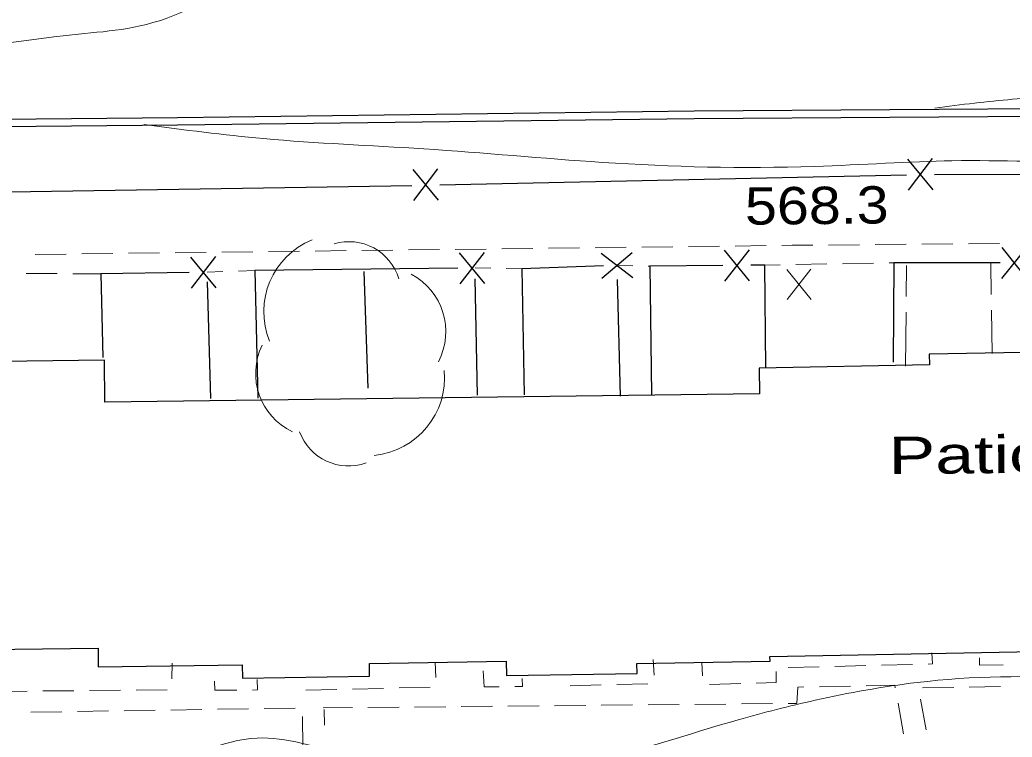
# Model space of a CAD drawing. Extents: x 2361708 to 2370558, y 6977955 to 6991887.
# Drawn here: x 2365935.4 to 2366062.9, y 6987422.7 to 6987514.9 of the extents above; entities that cross this region are included whole.
import ezdxf

# ---------------------------------------------------------------- set-up
doc = ezdxf.new("R2010")
doc.units = 0
doc.header["$LTSCALE"] = 1.9
for name, color, linetype, lineweight in [('11', 7, 'Continuous', 25), ('13', 7, 'Continuous', 13), ('14', 7, 'Continuous', 13), ('17', 7, 'Continuous', 25), ('2', 7, 'Continuous', 25), ('29', 7, 'Continuous', 13), ('31', 7, 'Continuous', 13), ('35', 7, 'Continuous', 13)]:
    doc.layers.add(name, color=color, linetype=linetype, lineweight=lineweight)

msp = doc.modelspace()

# ---------------------------------------------------------------- linework, layer by layer
at = {"layer": '11'}
msp.add_lwpolyline([(2366030.477, 6987466.809), (2365946.323, 6987465.737), (2365946.252, 6987471.137), (2365916.325, 6987470.742), (2365916.807, 6987433.755), (2365945.434, 6987434.128), (2365945.467, 6987431.718), (2365963.966, 6987431.964), (2365963.992, 6987430.234), (2365980.34, 6987430.489), (2365980.314, 6987432.15), (2365997.893, 6987432.417), (2365997.92, 6987430.607), (2366014.719, 6987430.857), (2366014.696, 6987432.137), (2366031.814, 6987432.42), (2366031.799, 6987433.04), (2366070.364, 6987433.747), (2366070.323, 6987435.877), (2366086.482, 6987436.17), (2366085.816, 6987472.506), (2366052.28, 6987471.896), (2366052.302, 6987470.557), (2366030.406, 6987470.108)], close=True, dxfattribs=at)
at = {"layer": '13'}
for p, q in [((2365989.329, 6987485.368), (2365985.329, 6987485.32)), ((2365995.328, 6987485.435), (2365991.329, 6987485.387)), ((2366001.328, 6987485.512), (2365997.328, 6987485.464)), ((2366007.327, 6987485.579), (2366003.328, 6987485.531)), ((2366013.327, 6987485.656), (2366009.327, 6987485.608)), ((2366019.327, 6987485.724), (2366015.327, 6987485.675)), ((2366025.326, 6987485.801), (2366021.326, 6987485.752)), ((2366031.326, 6987485.868), (2366027.326, 6987485.82)), ((2366043.325, 6987485.982), (2366039.325, 6987485.944)), ((2366049.325, 6987486.039), (2366045.325, 6987486.001)), ((2366055.325, 6987486.096), (2366051.325, 6987486.058)), ((2366061.324, 6987486.153), (2366057.325, 6987486.115)), ((2365941.332, 6987484.791), (2365937.332, 6987484.743)), ((2365947.331, 6987484.858), (2365943.332, 6987484.81)), ((2365953.331, 6987484.935), (2365949.331, 6987484.887)), ((2365959.331, 6987485.002), (2365955.331, 6987484.954)), ((2365965.33, 6987485.08), (2365961.331, 6987485.031)), ((2365971.33, 6987485.147), (2365967.33, 6987485.099)), ((2365977.33, 6987485.224), (2365973.33, 6987485.176)), ((2365983.329, 6987485.291), (2365979.329, 6987485.243)), ((2365993.901, 6987483.021), (2365995.902, 6987482.971)), ((2365997.902, 6987482.93), (2365999.903, 6987482.878)), ((2366012.159, 6987483.335), (2366014.159, 6987483.284)), ((2366016.16, 6987483.233), (2366016.36, 6987483.225)), ((2366031.13, 6987483.376), (2366033.129, 6987483.415)), ((2366035.129, 6987483.454), (2366039.129, 6987483.522)), ((2366041.128, 6987483.551), (2366045.128, 6987483.619)), ((2366047.128, 6987483.658), (2366047.708, 6987483.664)), ((2365936.175, 6987482.292), (2365940.176, 6987482.27)), ((2365942.176, 6987482.259), (2365945.786, 6987482.233)), ((2365959.475, 6987482.464), (2365961.474, 6987482.523)), ((2365963.474, 6987482.582), (2365965.593, 6987482.652)), ((2365954.963, 6987432.168), (2365954.932, 6987430.168)), ((2365988.784, 6987432.32), (2365988.863, 6987430.321)), ((2366016.792, 6987432.647), (2366016.931, 6987430.648)), ((2366023.152, 6987430.567), (2366023.055, 6987432.317)), ((2366044.14, 6987431.867), (2366040.141, 6987431.769)), ((2366050.139, 6987432.014), (2366046.14, 6987431.916)), ((2366038.141, 6987431.72), (2366034.142, 6987431.622)), ((2366010.113, 6987429.373), (2366006.113, 6987429.265)), ((2366016.111, 6987429.52), (2366012.112, 6987429.422)), ((2366028.042, 6987429.544), (2366024.043, 6987429.416)), ((2366042.176, 6987429.228), (2366038.176, 6987429.15)), ((2365936.316, 6987428.581), (2365932.317, 6987428.543)), ((2365942.316, 6987428.638), (2365938.316, 6987428.6)), ((2365948.316, 6987428.695), (2365944.316, 6987428.657)), ((2365954.316, 6987428.752), (2365950.316, 6987428.714)), ((2365976.146, 6987428.8), (2365972.147, 6987428.701)), ((2365982.145, 6987428.937), (2365978.146, 6987428.849)), ((2365988.144, 6987429.074), (2365984.145, 6987428.986)), ((2366055.428, 6987429.065), (2366051.428, 6987428.986)), ((2366061.427, 6987429.172), (2366057.427, 6987429.104)), ((2366002.127, 6987426.687), (2365998.128, 6987426.649)), ((2366008.128, 6987426.744), (2366004.128, 6987426.706)), ((2366014.127, 6987426.801), (2366010.127, 6987426.763)), ((2366020.127, 6987426.858), (2366016.127, 6987426.82)), ((2366026.127, 6987426.915), (2366022.127, 6987426.877)), ((2366032.127, 6987426.972), (2366028.127, 6987426.934)), ((2366048.974, 6987423.113), (2366048.266, 6987427.046)), ((2366051.162, 6987427.534), (2366051.88, 6987423.601)), ((2365940.772, 6987425.933), (2365936.772, 6987425.865)), ((2365946.772, 6987426.03), (2365942.772, 6987425.962)), ((2365952.771, 6987426.117), (2365948.771, 6987426.059)), ((2365958.77, 6987426.214), (2365954.771, 6987426.146)), ((2365964.769, 6987426.311), (2365960.77, 6987426.243)), ((2365970.769, 6987426.399), (2365966.769, 6987426.34)), ((2365978.129, 6987426.459), (2365974.389, 6987426.433)), ((2365974.501, 6987426.214), (2365974.53, 6987424.214)), ((2365984.128, 6987426.516), (2365980.128, 6987426.478)), ((2365990.128, 6987426.573), (2365986.128, 6987426.535)), ((2365996.128, 6987426.63), (2365992.128, 6987426.592)), ((2365971.747, 6987421.338), (2365971.699, 6987425.337))]:
    msp.add_line(p, q, dxfattribs=at)
for points in [[(2366037.325, 6987485.925), (2366034.676, 6987485.91), (2366033.326, 6987485.897)], [(2366052.615, 6987433.508), (2366052.709, 6987432.079), (2366052.139, 6987432.064)], [(2366061.801, 6987431.945), (2366058.75, 6987431.936), (2366058.751, 6987432.886)], [(2365997.004, 6987429.148), (2365995.064, 6987429.13), (2365994.924, 6987431.189)], [(2366032.607, 6987431.117), (2366032.601, 6987429.677), (2366030.041, 6987429.603)], [(2365963.267, 6987428.707), (2365960.457, 6987428.69), (2365960.395, 6987429.88)], [(2365965.884, 6987430.072), (2365965.926, 6987428.733), (2365965.266, 6987428.726)], [(2365999.954, 6987430.196), (2365999.994, 6987429.187), (2365999.004, 6987429.177)], [(2366047.908, 6987429.013), (2366047.855, 6987429.332), (2366044.175, 6987429.267)], [(2366036.176, 6987429.121), (2366035.407, 6987429.104), (2366035.246, 6987427.002), (2366034.126, 6987426.991)]]:
    msp.add_lwpolyline(points, dxfattribs=at)
at = {"layer": '14'}
for p, q in [((2366049.361, 6987483.319), (2366049.319, 6987479.318)), ((2366060.189, 6987483.592), (2366060.247, 6987479.593)), ((2366049.298, 6987477.318), (2366049.214, 6987470.367)), ((2366060.276, 6987477.593), (2366060.349, 6987471.983))]:
    msp.add_line(p, q, dxfattribs=at)
at = {"layer": '17'}
for p, q in [((2366052.798, 6987493.062), (2366049.511, 6987497.001)), ((2366049.599, 6987493.002), (2366052.71, 6987497.062)), ((2365989.208, 6987491.727), (2365985.92, 6987495.666)), ((2365986.008, 6987491.666), (2365989.12, 6987495.726)), ((2365989.37, 6987493.699), (2366049.36, 6987494.96)), ((2366052.96, 6987495.034), (2366108.422, 6987495.062)), ((2366029.111, 6987485.327), (2366025.949, 6987481.296)), ((2366064.79, 6987485.626), (2366061.588, 6987481.626)), ((2366061.59, 6987485.626), (2366064.788, 6987481.626)), ((2365957.316, 6987484.393), (2365960.584, 6987480.454)), ((2365960.516, 6987484.454), (2365957.384, 6987480.394)), ((2365991.872, 6987484.962), (2365995.13, 6987481.003)), ((2365995.072, 6987485.002), (2365991.931, 6987480.962)), ((2366014.174, 6987481.745), (2366010.094, 6987484.846)), ((2366014.094, 6987484.944), (2366010.175, 6987481.646)), ((2366025.911, 6987485.296), (2366029.149, 6987481.327)), ((2365979.615, 6987482.536), (2365980.098, 6987467.539)), ((2365994.227, 6987466.624), (2365993.925, 6987481.622)), ((2366012.579, 6987466.498), (2366012.207, 6987481.496)), ((2365959.91, 6987466.197), (2365959.507, 6987481.194))]:
    msp.add_line(p, q, dxfattribs=at)
for points in [[(2365925.776, 6987492.643), (2365977.611, 6987493.457), (2365985.77, 6987493.624)], [(2365991.702, 6987482.99), (2365965.593, 6987482.652), (2365965.969, 6987466.254)], [(2366010.4, 6987483.269), (2365999.903, 6987482.878), (2366000.207, 6987466.681)], [(2366025.73, 6987483.325), (2366016.36, 6987483.225), (2366016.577, 6987466.736)], [(2366031.285, 6987470.177), (2366031.13, 6987483.376), (2366029.329, 6987483.359)], [(2366061.388, 6987483.664), (2366047.708, 6987483.664), (2366047.639, 6987470.872)], [(2365957.145, 6987482.422), (2365945.786, 6987482.233), (2365946.069, 6987471.496)]]:
    msp.add_lwpolyline(points, dxfattribs=at)
at = {"layer": '2'}
for points in [[(2366097.5, 6987503.668), (2366022.061, 6987503.151), (2365955.646, 6987502.318), (2365910.128, 6987501.895)], [(2366097.509, 6987502.708), (2366022.07, 6987502.19), (2365955.655, 6987501.358), (2365910.137, 6987500.935)]]:
    msp.add_lwpolyline(points, dxfattribs=at)
at = {"layer": '29'}
for centre, radius, start, end in [((2365976.738, 6987477.371), 10.004, 112.24029, 202.24029), ((2365977.704, 6987479.712), 6.665, 16.62528, 106.62528), ((2365981.804, 6987474.819), 8.34, 332.19396, 62.19396), ((2365974.033, 6987469.45), 8.34, 154.30048, 244.30048), ((2365979.968, 6987468.856), 10.004, 275.6105, 5.6105), ((2365977.61, 6987464.207), 6.665, 199.96939, 289.96939)]:
    msp.add_arc(centre, radius, start, end, dxfattribs=at)
at = {"layer": '31'}
for p, q in [((2366037.102, 6987478.952), (2366033.985, 6987482.803)), ((2366034.022, 6987478.923), (2366037.065, 6987482.832))]:
    msp.add_line(p, q, dxfattribs=at)
at = {"layer": '35'}
for points in [[(2365864.172, 6987531.599), (2365876.457, 6987530.086), (2365895.768, 6987530.09), (2365917.097, 6987528.252), (2365941.498, 6987526.165), (2365956.785, 6987524.47), (2365960.392, 6987519.504), (2365955.908, 6987515.771), (2365942.922, 6987513.068), (2365916.805, 6987509.499), (2365894.602, 6987507.638), (2365869.984, 6987505.183), (2365855.65, 6987502.416), (2365847.032, 6987501.104)], [(2366134.609, 6987478.721), (2366129.621, 6987481.633), (2366123.035, 6987490.631), (2366118.058, 6987498.644), (2366110.11, 6987505.819), (2366099.178, 6987509.065), (2366086.354, 6987508.463), (2366074.567, 6987505.94), (2366067.884, 6987505.146), (2366058.093, 6987504.193), (2366052.988, 6987503.545)], [(2365951.374, 6987501.437), (2365966.691, 6987499.633), (2365987.305, 6987498.319), (2366010.243, 6987496.578), (2366037.539, 6987496.058), (2366055.203, 6987496.786), (2366076.873, 6987496.922), (2366086.353, 6987495.902), (2366081.836, 6987492.399), (2366071.802, 6987488.513), (2366072.843, 6987485.283), (2366076.421, 6987482.457), (2366082.634, 6987479.946), (2366087.148, 6987475.458), (2366088.074, 6987466.347), (2366088.604, 6987453.821), (2366089.042, 6987445.565), (2366087.982, 6987436.165), (2366081.424, 6987430.572), (2366072.308, 6987430.135), (2366050.712, 6987429.69), (2366037.613, 6987427.405), (2366027.736, 6987424.901), (2366011.66, 6987420.157), (2365990.764, 6987417.569), (2365977.277, 6987420.31), (2365965.895, 6987422.542), (2365952.691, 6987417.696)]]:
    msp.add_spline(points, degree=3, dxfattribs=at)

# ---------------------------------------------------------------- texts
at = {"layer": '14', "width": 1.4}
msp.add_text('Patio', height=4.8, rotation=0.545, dxfattribs=at).set_placement((2366047.076, 6987456.476))
at = {"layer": '31', "width": 1.15}
msp.add_text('568.3', height=4.8, rotation=0.545, dxfattribs=at).set_placement((2366028.61, 6987488.552))

doc.saveas('drawing.dxf')
